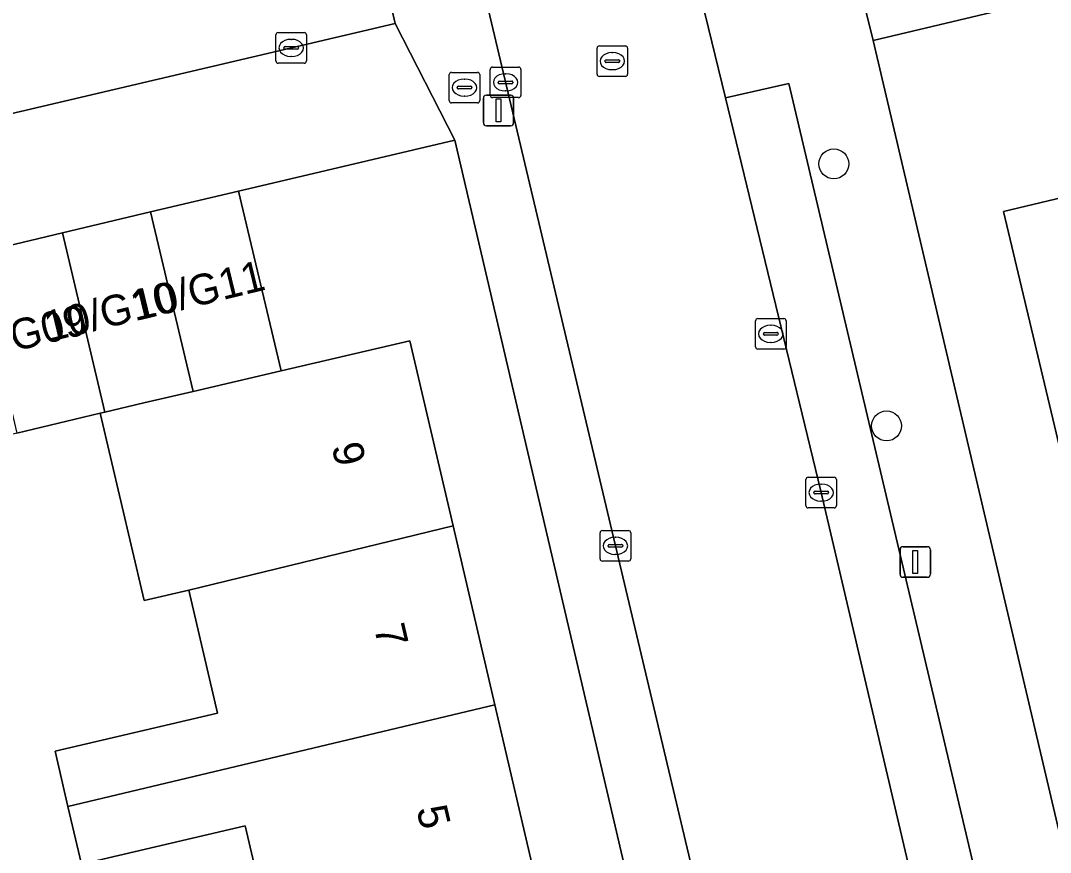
# Model space of a CAD drawing. Extents: x 158031 to 159244, y 380104 to 381214.
# Drawn here: x 158590.29 to 158623.97, y 380754.5 to 380781.7 of the extents above; entities that cross this region are included whole.
import ezdxf

# ---------------------------------------------------------------- set-up
doc = ezdxf.new("R2010")
doc.units = 0
for name, color, linetype in [('IMGEO_Boom', 7, 'Continuous'), ('IMGEO_Brandkraan', 7, 'Continuous'), ('IMGEO_Erf', 7, 'Continuous'), ('IMGEO_Kolk', 7, 'Continuous'), ('IMGEO_Lichtmast', 7, 'Continuous'), ('IMGEO_Pand', 7, 'Continuous'), ('IMGEO_Pand_nummerreeks', 7, 'Continuous'), ('IMGEO_Parkeervlak_open', 7, 'Continuous'), ('IMGEO_Rijbaan_lokaal_open', 7, 'Continuous'), ('IMGEO_Rioolput', 7, 'Continuous'), ('IMGEO_Voetpad_open', 7, 'Continuous')]:
    doc.layers.add(name, color=color, linetype=linetype)

msp = doc.modelspace()

# ---------------------------------------------------------------- linework, layer by layer
at = {"layer": 'IMGEO_Boom'}
for centre in [(158616.887, 380777.017), (158618.61, 380768.448)]:
    msp.add_circle(centre, 0.489, dxfattribs=at)
at = {"layer": 'IMGEO_Brandkraan'}
for p, q in [((158604.305, 380779.085), (158604.305, 380779.937)), ((158604.38, 380780.011), (158605.232, 380780.011)), ((158605.306, 380779.937), (158605.306, 380779.085)), ((158604.564, 380779.505), (158604.564, 380779.517)), ((158604.607, 380779.554), (158605.005, 380779.554)), ((158604.793, 380779.791), (158604.818, 380779.791)), ((158605.048, 380779.517), (158605.048, 380779.505)), ((158605.002, 380779.468), (158604.604, 380779.468)), ((158604.816, 380779.231), (158604.791, 380779.231)), ((158605.232, 380779.011), (158604.38, 380779.011))]:
    msp.add_line(p, q, dxfattribs=at)
for points in [[(158604.305, 380779.085), (158604.305, 380779.937)], [(158604.38, 380780.011), (158605.232, 380780.011)], [(158605.306, 380779.937), (158605.306, 380779.085)], [(158605.232, 380779.011), (158604.38, 380779.011)]]:
    msp.add_lwpolyline(points, dxfattribs=at)
for centre, radius, start, end in [((158604.382, 380779.935), 0.0765, 91.552, 178.448), ((158604.382, 380779.935), 0.0765, 91.552, 178.448), ((158605.23, 380779.935), 0.0765, 1.552, 88.448), ((158605.23, 380779.935), 0.0765, 1.552, 88.448), ((158604.604, 380779.514), 0.0403, 85.8775, 175.7526), ((158605.009, 380779.516), 0.0386, 1.7309, 96.639), ((158604.601, 380779.504), 0.0366, 178.938, 274.7102), ((158605.005, 380779.511), 0.043, 264.8664, 352.4533), ((158604.382, 380779.087), 0.0765, 181.552, 268.448), ((158604.382, 380779.087), 0.0765, 181.552, 268.448), ((158605.23, 380779.087), 0.0765, 271.552, 358.448), ((158605.23, 380779.087), 0.0765, 271.552, 358.448)]:
    msp.add_arc(centre, radius, start, end, dxfattribs=at)
for centre, major_axis, ratio, start_param, end_param in [((158604.792, 380779.511), (-0.387, 0.002), 0.722429, 4.712389, 7.853982), ((158604.817, 380779.511), (-0.39, 0.002), 0.717154, 1.570796, 4.712389)]:
    msp.add_ellipse(centre, major_axis=major_axis, ratio=ratio, start_param=start_param, end_param=end_param, dxfattribs=at)
at = {"layer": 'IMGEO_Erf'}
for points in [[(158668.932, 380765.724), (158663.056, 380790.306), (158662.6, 380790.833), (158662.431, 380790.941), (158662.253, 380791.033), (158662.067, 380791.109), (158661.875, 380791.169), (158661.679, 380791.211), (158661.48, 380791.235), (158661.279, 380791.241), (158661.079, 380791.229), (158660.88, 380791.2), (158660.685, 380791.153), (158660.579, 380791.119), (158618.173, 380781.048), (158624.245, 380755.218), (158627.044, 380755.876), (158626.355, 380758.805), (158632.463, 380760.241), (158633.152, 380757.312), (158656.209, 380762.733)], [(158604.491, 380777.798), (158597.408, 380776.13), (158598.809, 380770.25), (158603.015, 380771.233), (158604.431, 380765.183), (158605.801, 380759.324), (158607.166, 380753.49), (158607.983, 380750), (158608.538, 380747.627), (158609.955, 380741.569), (158611.977, 380742.07), (158612.789, 380742.296), (158610.988, 380750)], [(158598.899, 380750), (158598.561, 380751.427), (158597.627, 380755.367), (158592.275, 380754.116), (158591.833, 380756.006), (158591.411, 380757.814), (158596.728, 380759.056), (158595.788, 380763.076), (158594.324, 380762.734), (158593.901, 380764.544), (158592.892, 380768.863), (158590.165, 380768.213), (158587.286, 380767.526), (158584.406, 380766.84), (158586.112, 380759.687), (158591.465, 380737.246), (158601.276, 380739.54), (158600.309, 380743.68), (158595.041, 380742.448), (158594.593, 380744.364), (158594.166, 380746.188), (158599.506, 380747.436)]]:
    msp.add_lwpolyline(points, close=True, dxfattribs=at)
msp.add_lwpolyline([(158624.529, 380766.662), (158622.438, 380775.462), (158628.515, 380776.905)], dxfattribs=at)
at = {"layer": 'IMGEO_Kolk'}
for p, q in [((158598.636, 380780.384), (158598.636, 380781.236)), ((158598.711, 380781.31), (158599.563, 380781.31)), ((158599.637, 380781.236), (158599.637, 380780.384)), ((158599.124, 380781.09), (158599.149, 380781.09)), ((158598.895, 380780.804), (158598.895, 380780.816)), ((158599.333, 380780.767), (158598.935, 380780.767)), ((158598.938, 380780.853), (158599.336, 380780.853)), ((158599.147, 380780.53), (158599.122, 380780.53)), ((158599.379, 380780.816), (158599.379, 380780.804)), ((158599.563, 380780.31), (158598.711, 380780.31)), ((158605.649, 380779.257), (158605.649, 380780.109)), ((158605.724, 380780.183), (158606.576, 380780.183)), ((158606.137, 380779.963), (158606.162, 380779.963)), ((158606.65, 380780.109), (158606.65, 380779.257)), ((158605.908, 380779.677), (158605.908, 380779.689)), ((158606.346, 380779.64), (158605.948, 380779.64)), ((158605.951, 380779.726), (158606.349, 380779.726)), ((158606.392, 380779.689), (158606.392, 380779.677)), ((158606.576, 380779.183), (158605.724, 380779.183)), ((158606.16, 380779.403), (158606.135, 380779.403)), ((158616.048, 380766.767), (158616.9, 380766.767)), ((158615.973, 380765.841), (158615.973, 380766.693)), ((158616.461, 380766.547), (158616.486, 380766.547)), ((158616.974, 380766.693), (158616.974, 380765.841)), ((158616.232, 380766.261), (158616.232, 380766.273)), ((158616.67, 380766.224), (158616.272, 380766.224)), ((158616.275, 380766.31), (158616.673, 380766.31)), ((158616.716, 380766.273), (158616.716, 380766.261)), ((158616.9, 380765.767), (158616.048, 380765.767)), ((158616.484, 380765.987), (158616.459, 380765.987)), ((158609.241, 380764.101), (158609.241, 380764.953)), ((158609.316, 380765.027), (158610.168, 380765.027)), ((158609.729, 380764.807), (158609.754, 380764.807)), ((158610.242, 380764.953), (158610.242, 380764.101)), ((158609.5, 380764.521), (158609.5, 380764.533)), ((158609.938, 380764.484), (158609.54, 380764.484)), ((158609.543, 380764.57), (158609.941, 380764.57)), ((158609.984, 380764.533), (158609.984, 380764.521)), ((158610.168, 380764.027), (158609.316, 380764.027)), ((158609.752, 380764.247), (158609.727, 380764.247))]:
    msp.add_line(p, q, dxfattribs=at)
for points in [[(158598.636, 380780.384), (158598.636, 380781.236)], [(158598.711, 380781.31), (158599.563, 380781.31)], [(158599.637, 380781.236), (158599.637, 380780.384)], [(158599.563, 380780.31), (158598.711, 380780.31)], [(158605.649, 380779.257), (158605.649, 380780.109)], [(158605.724, 380780.183), (158606.576, 380780.183)], [(158606.65, 380780.109), (158606.65, 380779.257)], [(158606.576, 380779.183), (158605.724, 380779.183)], [(158616.048, 380766.767), (158616.9, 380766.767)], [(158615.973, 380765.841), (158615.973, 380766.693)], [(158616.974, 380766.693), (158616.974, 380765.841)], [(158616.9, 380765.767), (158616.048, 380765.767)], [(158609.241, 380764.101), (158609.241, 380764.953)], [(158609.316, 380765.027), (158610.168, 380765.027)], [(158610.242, 380764.953), (158610.242, 380764.101)], [(158610.168, 380764.027), (158609.316, 380764.027)]]:
    msp.add_lwpolyline(points, dxfattribs=at)
for centre, radius, start, end in [((158598.713, 380781.234), 0.0765, 91.552, 178.448), ((158598.713, 380781.234), 0.0765, 91.552, 178.448), ((158599.561, 380781.234), 0.0765, 1.552, 88.448), ((158599.561, 380781.234), 0.0765, 1.552, 88.448), ((158598.935, 380780.813), 0.0403, 85.8775, 175.7526), ((158598.932, 380780.803), 0.0366, 178.938, 274.7102), ((158599.336, 380780.81), 0.043, 264.8664, 352.4533), ((158599.34, 380780.815), 0.0386, 1.7309, 96.639), ((158598.713, 380780.386), 0.0765, 181.552, 268.448), ((158598.713, 380780.386), 0.0765, 181.552, 268.448), ((158599.561, 380780.386), 0.0765, 271.552, 358.448), ((158599.561, 380780.386), 0.0765, 271.552, 358.448), ((158605.726, 380780.107), 0.0765, 91.552, 178.448), ((158605.726, 380780.107), 0.0765, 91.552, 178.448), ((158606.574, 380780.107), 0.0765, 1.552, 88.448), ((158606.574, 380780.107), 0.0765, 1.552, 88.448), ((158605.948, 380779.686), 0.0403, 85.8775, 175.7526), ((158605.945, 380779.676), 0.0366, 178.938, 274.7102), ((158606.349, 380779.683), 0.043, 264.8664, 352.4533), ((158606.353, 380779.688), 0.0386, 1.7309, 96.639), ((158605.726, 380779.259), 0.0765, 181.552, 268.448), ((158605.726, 380779.259), 0.0765, 181.552, 268.448), ((158606.574, 380779.259), 0.0765, 271.552, 358.448), ((158606.574, 380779.259), 0.0765, 271.552, 358.448), ((158616.05, 380766.691), 0.0765, 91.552, 178.448), ((158616.05, 380766.691), 0.0765, 91.552, 178.448), ((158616.898, 380766.691), 0.0765, 1.552, 88.448), ((158616.898, 380766.691), 0.0765, 1.552, 88.448), ((158616.272, 380766.27), 0.0403, 85.8775, 175.7526), ((158616.269, 380766.26), 0.0366, 178.938, 274.7102), ((158616.673, 380766.267), 0.043, 264.8664, 352.4533), ((158616.677, 380766.272), 0.0386, 1.7309, 96.639), ((158616.05, 380765.843), 0.0765, 181.552, 268.448), ((158616.05, 380765.843), 0.0765, 181.552, 268.448), ((158616.898, 380765.843), 0.0765, 271.552, 358.448), ((158616.898, 380765.843), 0.0765, 271.552, 358.448), ((158609.318, 380764.951), 0.0765, 91.552, 178.448), ((158609.318, 380764.951), 0.0765, 91.552, 178.448), ((158610.166, 380764.951), 0.0765, 1.552, 88.448), ((158610.166, 380764.951), 0.0765, 1.552, 88.448), ((158609.54, 380764.53), 0.0403, 85.8775, 175.7526), ((158609.537, 380764.52), 0.0366, 178.938, 274.7102), ((158609.941, 380764.527), 0.043, 264.8664, 352.4533), ((158609.945, 380764.532), 0.0386, 1.7309, 96.639), ((158609.318, 380764.103), 0.0765, 181.552, 268.448), ((158609.318, 380764.103), 0.0765, 181.552, 268.448), ((158610.166, 380764.103), 0.0765, 271.552, 358.448), ((158610.166, 380764.103), 0.0765, 271.552, 358.448)]:
    msp.add_arc(centre, radius, start, end, dxfattribs=at)
for centre, major_axis, ratio, start_param, end_param in [((158599.123, 380780.81), (-0.387, 0.002), 0.722429, 4.712389, 7.853982), ((158599.148, 380780.81), (-0.39, 0.002), 0.717154, 1.570796, 4.712389), ((158606.136, 380779.683), (-0.387, 0.002), 0.722429, 4.712389, 7.853982), ((158606.161, 380779.683), (-0.39, 0.002), 0.717154, 1.570796, 4.712389), ((158616.46, 380766.267), (-0.387, 0.002), 0.722429, 4.712389, 7.853982), ((158616.485, 380766.267), (-0.39, 0.002), 0.717154, 1.570796, 4.712389), ((158609.728, 380764.527), (-0.387, 0.002), 0.722429, 4.712389, 7.853982), ((158609.753, 380764.527), (-0.39, 0.002), 0.717154, 1.570796, 4.712389)]:
    msp.add_ellipse(centre, major_axis=major_axis, ratio=ratio, start_param=start_param, end_param=end_param, dxfattribs=at)
at = {"layer": 'IMGEO_Lichtmast'}
for p, q in [((158605.522, 380779.266), (158606.312, 380779.266)), ((158606.312, 380779.266), (158605.522, 380779.266)), ((158605.422, 380778.366), (158605.422, 380779.166)), ((158605.422, 380779.166), (158605.422, 380778.366)), ((158606.412, 380779.166), (158606.412, 380778.366)), ((158606.412, 380778.366), (158606.412, 380779.166)), ((158606.312, 380778.266), (158605.522, 380778.266)), ((158605.522, 380778.266), (158606.312, 380778.266)), ((158619.054, 380763.598), (158619.054, 380764.398)), ((158619.054, 380764.398), (158619.054, 380763.598)), ((158619.154, 380764.498), (158619.944, 380764.498)), ((158619.944, 380764.498), (158619.154, 380764.498)), ((158620.044, 380764.398), (158620.044, 380763.598)), ((158620.044, 380763.598), (158620.044, 380764.398)), ((158619.944, 380763.498), (158619.154, 380763.498)), ((158619.154, 380763.498), (158619.944, 380763.498))]:
    msp.add_line(p, q, dxfattribs=at)
for points in [[(158605.842, 380779.141), (158605.992, 380779.141), (158605.992, 380778.391), (158605.842, 380778.391), (158605.842, 380779.141)], [(158619.474, 380764.373), (158619.624, 380764.373), (158619.624, 380763.623), (158619.474, 380763.623), (158619.474, 380764.373)]]:
    msp.add_lwpolyline(points, dxfattribs=at)
for centre, start, end in [((158605.522, 380779.166), 90, 180), ((158605.522, 380779.166), 90, 180), ((158606.312, 380779.166), 0, 90), ((158606.312, 380779.166), 360, 90), ((158605.522, 380778.366), 180, 270), ((158605.522, 380778.366), 180, 270), ((158606.312, 380778.366), 270, 0), ((158606.312, 380778.366), 270, 0), ((158619.154, 380764.398), 90, 180), ((158619.154, 380764.398), 90, 180), ((158619.944, 380764.398), 0, 90), ((158619.944, 380764.398), 360, 90), ((158619.154, 380763.598), 180, 270), ((158619.154, 380763.598), 180, 270), ((158619.944, 380763.598), 270, 0), ((158619.944, 380763.598), 270, 0)]:
    msp.add_arc(centre, 0.1, start, end, dxfattribs=at)
at = {"layer": 'IMGEO_Pand'}
for points in [[(158629.169, 380766.252), (158630.949, 380766.676), (158628.515, 380776.905), (158622.438, 380775.462), (158624.529, 380766.662), (158628.829, 380767.684)], [(158595.926, 380769.578), (158598.809, 380770.25), (158597.408, 380776.13), (158594.537, 380775.445)], [(158593.045, 380768.899), (158594.314, 380769.202), (158595.926, 380769.578), (158594.537, 380775.445), (158591.657, 380774.759)], [(158591.657, 380774.759), (158588.778, 380774.072), (158590.165, 380768.213), (158592.892, 380768.863), (158593.045, 380768.899)], [(158598.809, 380770.25), (158595.926, 380769.578), (158594.314, 380769.202), (158593.045, 380768.899), (158592.892, 380768.863), (158593.901, 380764.544), (158594.324, 380762.734), (158595.788, 380763.076), (158604.431, 380765.183), (158603.015, 380771.233)], [(158605.801, 380759.324), (158604.431, 380765.183), (158595.788, 380763.076), (158596.728, 380759.056), (158591.411, 380757.814), (158591.833, 380756.006)], [(158598.561, 380751.427), (158607.166, 380753.49), (158605.801, 380759.324), (158591.833, 380756.006), (158592.275, 380754.116), (158597.627, 380755.367)]]:
    msp.add_lwpolyline(points, close=True, dxfattribs=at)
at = {"layer": 'IMGEO_Parkeervlak_open'}
msp.add_lwpolyline([(158627.774, 380727.324), (158622.417, 380750), (158621.53, 380753.756), (158620.656, 380757.457), (158615.415, 380779.644), (158613.34, 380779.174), (158616.461, 380766.319), (158620.294, 380750), (158621.401, 380745.287), (158625.599, 380727.516)], dxfattribs=at)
at = {"layer": 'IMGEO_Rijbaan_lokaal_open'}
msp.add_lwpolyline([(158601.755, 380798.591), (158602.585, 380794.954), (158604.015, 380788.692), (158605.732, 380781.448), (158613.185, 380750), (158615.123, 380741.822), (158616.028, 380738.005), (158618.646, 380727.333), (158618.975, 380725.857), (158625.599, 380727.516), (158621.401, 380745.287), (158620.294, 380750), (158616.461, 380766.319), (158613.34, 380779.174), (158612.554, 380782.409), (158609.13, 380797.277)], dxfattribs=at)
msp.add_lwpolyline([(158602.537, 380781.61), (158601.167, 380787.602), (158550.781, 380775.523), (158542.939, 380773.643), (158544.131, 380767.891)], close=True, dxfattribs=at)
at = {"layer": 'IMGEO_Rioolput'}
for p, q in [((158609.216, 380780.878), (158610.068, 380780.878)), ((158609.141, 380779.952), (158609.141, 380780.804)), ((158609.629, 380780.658), (158609.654, 380780.658)), ((158610.142, 380780.804), (158610.142, 380779.952)), ((158609.4, 380780.372), (158609.4, 380780.384)), ((158609.838, 380780.335), (158609.44, 380780.335)), ((158609.443, 380780.421), (158609.841, 380780.421)), ((158609.884, 380780.384), (158609.884, 380780.372)), ((158610.068, 380779.878), (158609.216, 380779.878)), ((158609.652, 380780.098), (158609.627, 380780.098)), ((158614.325, 380771.032), (158614.325, 380771.884)), ((158614.4, 380771.958), (158615.252, 380771.958)), ((158615.326, 380771.884), (158615.326, 380771.032)), ((158614.584, 380771.452), (158614.584, 380771.464)), ((158614.627, 380771.501), (158615.025, 380771.501)), ((158614.813, 380771.738), (158614.838, 380771.738)), ((158615.068, 380771.464), (158615.068, 380771.452)), ((158615.022, 380771.415), (158614.624, 380771.415)), ((158614.836, 380771.178), (158614.811, 380771.178)), ((158615.252, 380770.958), (158614.4, 380770.958))]:
    msp.add_line(p, q, dxfattribs=at)
for points in [[(158609.216, 380780.878), (158610.068, 380780.878)], [(158609.141, 380779.952), (158609.141, 380780.804)], [(158610.142, 380780.804), (158610.142, 380779.952)], [(158610.068, 380779.878), (158609.216, 380779.878)], [(158614.325, 380771.032), (158614.325, 380771.884)], [(158614.4, 380771.958), (158615.252, 380771.958)], [(158615.326, 380771.884), (158615.326, 380771.032)], [(158615.252, 380770.958), (158614.4, 380770.958)]]:
    msp.add_lwpolyline(points, dxfattribs=at)
for centre, radius, start, end in [((158609.218, 380780.802), 0.0765, 91.552, 178.448), ((158609.218, 380780.802), 0.0765, 91.552, 178.448), ((158610.066, 380780.802), 0.0765, 1.552, 88.448), ((158610.066, 380780.802), 0.0765, 1.552, 88.448), ((158609.44, 380780.381), 0.0403, 85.8775, 175.7526), ((158609.437, 380780.371), 0.0366, 178.938, 274.7102), ((158609.841, 380780.378), 0.043, 264.8664, 352.4533), ((158609.845, 380780.383), 0.0386, 1.7309, 96.639), ((158609.218, 380779.954), 0.0765, 181.552, 268.448), ((158609.218, 380779.954), 0.0765, 181.552, 268.448), ((158610.066, 380779.954), 0.0765, 271.552, 358.448), ((158610.066, 380779.954), 0.0765, 271.552, 358.448), ((158614.402, 380771.882), 0.0765, 91.552, 178.448), ((158614.402, 380771.882), 0.0765, 91.552, 178.448), ((158615.25, 380771.882), 0.0765, 1.552, 88.448), ((158615.25, 380771.882), 0.0765, 1.552, 88.448), ((158614.624, 380771.461), 0.0403, 85.8775, 175.7526), ((158614.621, 380771.451), 0.0366, 178.938, 274.7102), ((158615.025, 380771.458), 0.043, 264.8664, 352.4533), ((158615.029, 380771.463), 0.0386, 1.7309, 96.639), ((158614.402, 380771.034), 0.0765, 181.552, 268.448), ((158614.402, 380771.034), 0.0765, 181.552, 268.448), ((158615.25, 380771.034), 0.0765, 271.552, 358.448), ((158615.25, 380771.034), 0.0765, 271.552, 358.448)]:
    msp.add_arc(centre, radius, start, end, dxfattribs=at)
for centre, major_axis, ratio, start_param, end_param in [((158609.628, 380780.378), (-0.387, 0.002), 0.722429, 4.712389, 7.853982), ((158609.653, 380780.378), (-0.39, 0.002), 0.717154, 1.570796, 4.712389), ((158614.812, 380771.458), (-0.387, 0.002), 0.722429, 4.712389, 7.853982), ((158614.837, 380771.458), (-0.39, 0.002), 0.717154, 1.570796, 4.712389)]:
    msp.add_ellipse(centre, major_axis=major_axis, ratio=ratio, start_param=start_param, end_param=end_param, dxfattribs=at)
at = {"layer": 'IMGEO_Voetpad_open'}
for points in [[(158582.927, 380865.443), (158599.515, 380795.166), (158600.252, 380792.284), (158601.053, 380788.365), (158601.167, 380787.602), (158602.537, 380781.61), (158604.491, 380777.798), (158610.988, 380750), (158612.789, 380742.296), (158611.977, 380742.07), (158612.318, 380740.656), (158617.16, 380720.572)], [(158631.622, 380724.15), (158625.471, 380750), (158624.571, 380753.829), (158624.245, 380755.218), (158618.173, 380781.048), (158616.032, 380789.635), (158615.986, 380789.803), (158615.134, 380793.418), (158611.532, 380808.69), (158610.841, 380811.62), (158610.493, 380813.095), (158606.913, 380828.277), (158605.888, 380832.607), (158605.485, 380834.31), (158604.621, 380837.745), (158603.468, 380842.85), (158601.363, 380842.36), (158600.398, 380846.416), (158599.44, 380850.442), (158596.12, 380864.401)], [(158609.13, 380797.277), (158612.554, 380782.409), (158613.34, 380779.174), (158615.415, 380779.644), (158620.656, 380757.457), (158621.53, 380753.756), (158622.417, 380750), (158627.774, 380727.324)], [(158648.732, 380795.684), (158618.498, 380788.389), (158618.388, 380788.356), (158618.218, 380788.318), (158618.046, 380788.296), (158617.872, 380788.289), (158617.698, 380788.298), (158617.526, 380788.322), (158617.357, 380788.362), (158617.192, 380788.416), (158617.032, 380788.485), (158616.879, 380788.568), (158616.734, 380788.664), (158616.599, 380788.773), (158616.473, 380788.894), (158616.359, 380789.025), (158616.257, 380789.166), (158616.168, 380789.316), (158616.093, 380789.472), (158616.032, 380789.635), (158618.173, 380781.048), (158660.579, 380791.119)], [(158620.191, 380720.852), (158619.06, 380725.475), (158618.975, 380725.857), (158618.646, 380727.333), (158616.028, 380738.005), (158615.123, 380741.822), (158613.185, 380750), (158605.732, 380781.448), (158604.015, 380788.692)]]:
    msp.add_lwpolyline(points, dxfattribs=at)
msp.add_lwpolyline([(158602.537, 380781.61), (158544.131, 380767.891), (158545.124, 380763.759), (158550.898, 380765.127), (158559.795, 380767.141), (158563.743, 380768.102), (158566.695, 380768.806), (158569.647, 380769.51), (158572.599, 380770.214), (158575.551, 380770.918), (158578.503, 380771.622), (158581.455, 380772.326), (158583.009, 380772.697), (158585.898, 380773.386), (158588.778, 380774.072), (158591.657, 380774.759), (158594.537, 380775.445), (158597.408, 380776.13), (158604.491, 380777.798)], close=True, dxfattribs=at)

# ---------------------------------------------------------------- texts
at = {"layer": 'IMGEO_Pand_nummerreeks'}
for s, rotation, p in [('10/G11', 13.6168, (158594.081, 380771.88)), ('10/G10', 13.6168, (158591.205, 380771.192)), ('10/G09', 13.6192, (158588.263, 380770.441)), ('9', 283.1664, (158600.453, 380767.788)), ('7', 283.1677, (158601.841, 380761.855)), ('5', 283.1677, (158603.229, 380755.922))]:
    msp.add_text(s, height=1, rotation=rotation, dxfattribs=at).set_placement(p)

doc.saveas('drawing.dxf')
